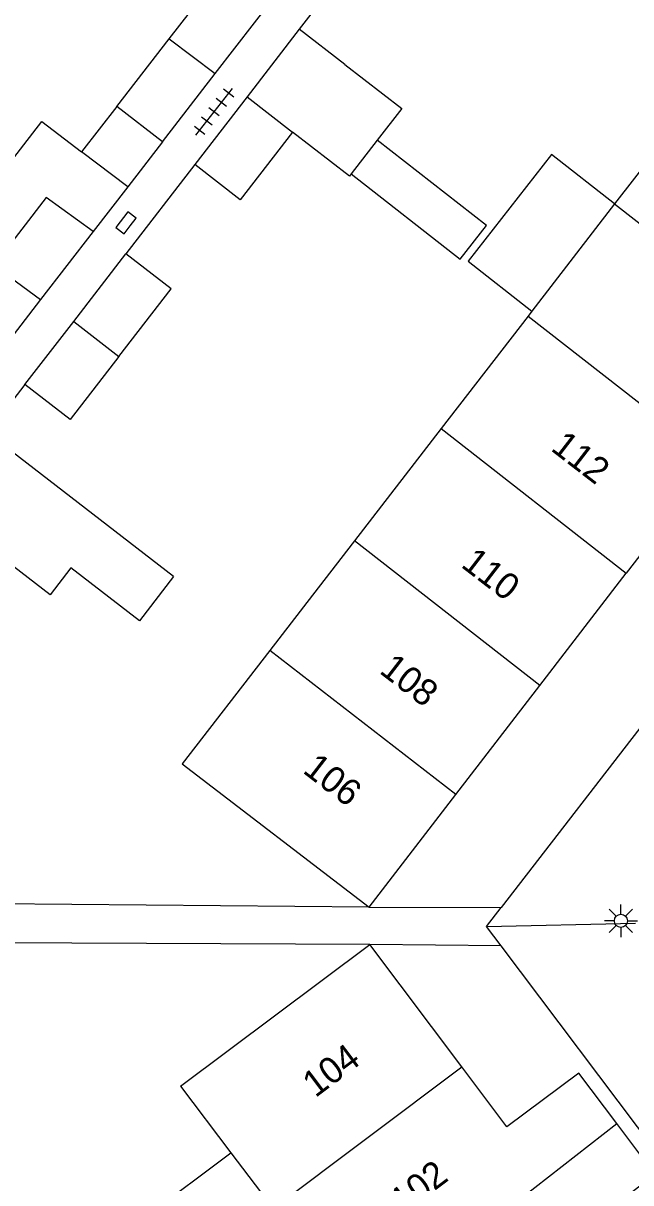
# Model space of a CAD drawing. Extents: x 128000 to 131008, y 398996 to 402500.
# Drawn here: x 128286.12 to 128309.2, y 399977.67 to 400021.74 of the extents above; entities that cross this region are included whole.
import ezdxf

# ---------------------------------------------------------------- set-up
doc = ezdxf.new("R2010")
doc.units = 0
for name, color, linetype in [('gg-afsc-erfafscheiding', 7, 'Continuous'), ('gg-anno-huisnummerreeks BGT', 7, 'Continuous'), ('gg-bbg-gedigitaliseerde bebouwing', 7, 'Continuous'), ('gg-bbg-gedigitaliseerde bijgebouw', 7, 'Continuous'), ('gg-bbg-hoofdgebouw', 7, 'Continuous'), ('gg-bbg-luifel en loopbrug', 7, 'Continuous'), ('gg-bbg-tussenscheiding', 7, 'Continuous'), ('gg-knt-verharding', 7, 'Continuous'), ('gt-grn-weggrens', 7, 'Continuous'), ('gt-symb-kolk', 7, 'Continuous'), ('gt-symb-lichtmast', 7, 'Continuous'), ('gt-symb-tegel verharding', 7, 'Continuous')]:
    doc.layers.add(name, color=color, linetype=linetype)

# ---------------------------------------------------------------- blocks, each defined once
blk = doc.blocks.new('gt0-LMAST')
at = {"layer": 'gt-symb-lichtmast'}
for p, q in [((-0.005, 0.246), (-0.005, 0.621)), ((-0.182, 0.173), (-0.447, 0.438)), ((0.172, 0.173), (0.437, 0.438)), ((-0.255, -0.004), (-0.63, -0.004)), ((-0.182, -0.181), (-0.447, -0.446)), ((-0.005, -0.254), (-0.005, -0.629)), ((0.437, -0.446), (0.172, -0.181)), ((0.245, -0.004), (0.62, -0.004))]:
    blk.add_line(p, q, dxfattribs=at)
blk.add_circle((-0.005, -0.004), 0.25, dxfattribs=at)
blk = doc.blocks.new('gt0-KOLK')
at = {"layer": 'gt-symb-kolk'}
blk.add_lwpolyline([(0, 0), (0.375, 0), (0.375, 0.4), (-0.375, 0.4), (-0.375, 0), (0, 0)], dxfattribs=at)
blk = doc.blocks.new('gt0-TEG1')
at = {"layer": 'gt-symb-tegel verharding'}
for p, q in [((-1.125, 0), (1.125, 0)), ((-0.9, -0.25), (-0.9, 0.25)), ((-0.45, -0.25), (-0.45, 0.25)), ((0, -0.25), (0, 0.25)), ((0.45, -0.25), (0.45, 0.25)), ((0.9, -0.25), (0.9, 0.25))]:
    blk.add_line(p, q, dxfattribs=at)

msp = doc.modelspace()

# ---------------------------------------------------------------- linework, layer by layer
at = {"layer": 'gg-afsc-erfafscheiding'}
for p, q in [((128299.228, 400024.9), (128296.609, 400021.507)), ((128292.638, 400016.361), (128290.019, 400012.968)), ((128286.188, 400008.004), (128284.767, 400006.163)), ((128299.267, 399988.146), (128279.19, 399988.322)), ((128299.267, 399988.146), (128304.275, 399988.13)), ((128299.285, 399986.727), (128275.725, 399986.828)), ((128304.273, 399986.667), (128299.285, 399986.727))]:
    msp.add_line(p, q, dxfattribs=at)
at = {"layer": 'gg-bbg-gedigitaliseerde bebouwing'}
for p, q in [((128311.888, 400019.146), (128308.586, 400014.868)), ((128308.586, 400014.868), (128305.441, 400010.793)), ((128305.297, 400010.607), (128301.996, 400006.33)), ((128305.441, 400010.793), (128305.297, 400010.607)), ((128301.996, 400006.33), (128298.707, 400002.069)), ((128298.707, 400002.069), (128297.11, 400000)), ((128297.11, 400000), (128295.484, 399997.893)), ((128292.094, 399981.338), (128299.285, 399986.727)), ((128292.094, 399981.338), (128294.003, 399978.812)), ((128294.003, 399978.812), (128295.61, 399976.686))]:
    msp.add_line(p, q, dxfattribs=at)
msp.add_lwpolyline([(128295.484, 399997.893), (128292.159, 399993.585), (128299.267, 399988.146)], dxfattribs=at)
at = {"layer": 'gg-bbg-gedigitaliseerde bijgebouw'}
for p, q in [((128291.665, 400021.144), (128293.653, 400023.715)), ((128293.416, 400019.818), (128296.731, 400024.105)), ((128296.609, 400021.507), (128294.629, 400018.942)), ((128298.337, 400020.17), (128296.609, 400021.507)), ((128289.677, 400018.573), (128291.665, 400021.144)), ((128291.413, 400017.229), (128293.416, 400019.818)), ((128294.629, 400018.942), (128292.638, 400016.361)), ((128291.413, 400017.229), (128289.677, 400018.573)), ((128299.568, 400017.293), (128298.574, 400016.008)), ((128288.773, 400013.816), (128286.781, 400011.24)), ((128288.04, 400010.404), (128290.019, 400012.968)), ((128286.781, 400011.24), (128284.756, 400008.623)), ((128286.188, 400008.004), (128288.04, 400010.404))]:
    msp.add_line(p, q, dxfattribs=at)
for points in [[(128298.337, 400020.17), (128300.499, 400018.497), (128299.568, 400017.293)], [(128296.348, 400017.599), (128294.36, 400015.028), (128292.638, 400016.361)], [(128298.574, 400016.008), (128298.51, 400015.926), (128296.348, 400017.599)], [(128288.773, 400013.816), (128286.998, 400015.108), (128285.01, 400012.537)], [(128289.75, 400009.067), (128291.739, 400011.638), (128290.019, 400012.968)], [(128289.75, 400009.067), (128287.902, 400006.677), (128286.188, 400008.004)]]:
    msp.add_lwpolyline(points, dxfattribs=at)
at = {"layer": 'gg-bbg-hoofdgebouw'}
for p, q in [((128312.328, 400005.114), (128309.026, 400000.837)), ((128305.744, 399996.57), (128309.026, 400000.837)), ((128302.553, 399992.42), (128305.744, 399996.57)), ((128299.267, 399988.146), (128302.553, 399992.42)), ((128302.783, 399982.074), (128299.285, 399986.727))]:
    msp.add_line(p, q, dxfattribs=at)
for points in [[(128308.671, 399979.917), (128307.228, 399981.835), (128304.497, 399979.795), (128302.783, 399982.074)], [(128310.727, 399973.865), (128308.53, 399976.768), (128310.114, 399977.998), (128308.671, 399979.917)]]:
    msp.add_lwpolyline(points, dxfattribs=at)
at = {"layer": 'gg-bbg-luifel en loopbrug'}
for p, q in [((128289.677, 400018.573), (128288.338, 400016.841)), ((128291.413, 400017.229), (128290.093, 400015.523)), ((128290.093, 400015.523), (128288.338, 400016.841)), ((128290.093, 400015.523), (128288.773, 400013.816)), ((128291.835, 400000.709), (128284.767, 400006.163))]:
    msp.add_line(p, q, dxfattribs=at)
for points in [[(128285.01, 400012.537), (128283.488, 400013.68), (128286.832, 400018.004), (128288.338, 400016.841)], [(128298.574, 400016.008), (128302.72, 400012.768), (128303.72, 400014.048), (128299.568, 400017.293)], [(128308.586, 400014.868), (128306.188, 400016.742), (128303.019, 400012.686), (128305.441, 400010.793)], [(128291.835, 400000.709), (128290.535, 399999.026), (128287.931, 400001.036), (128287.14, 400000.011), (128282.677, 400003.454)], [(128293.132, 399974.869), (128292.414, 399974.329), (128290.835, 399976.427), (128294.003, 399978.812)]]:
    msp.add_lwpolyline(points, dxfattribs=at)
at = {"layer": 'gg-bbg-tussenscheiding'}
for p, q in [((128291.665, 400021.144), (128293.416, 400019.818)), ((128294.629, 400018.942), (128296.348, 400017.599)), ((128308.586, 400014.868), (128315.617, 400009.374)), ((128285.01, 400012.537), (128286.781, 400011.24)), ((128305.297, 400010.607), (128312.328, 400005.114)), ((128288.04, 400010.404), (128289.75, 400009.067)), ((128301.996, 400006.33), (128309.026, 400000.837)), ((128305.744, 399996.57), (128298.707, 400002.069)), ((128302.553, 399992.42), (128295.484, 399997.893)), ((128295.61, 399976.686), (128302.783, 399982.074)), ((128300.176, 399973.313), (128308.671, 399979.917))]:
    msp.add_line(p, q, dxfattribs=at)
at = {"layer": 'gg-knt-verharding'}
for p, q in [((128329.157, 400020.346), (128304.275, 399988.13)), ((128303.716, 399987.406), (128304.275, 399988.13)), ((128304.273, 399986.667), (128303.716, 399987.406)), ((128333.671, 399947.66), (128304.273, 399986.667))]:
    msp.add_line(p, q, dxfattribs=at)
at = {"layer": 'gt-grn-weggrens'}
msp.add_line((128303.716, 399987.406), (128309.379, 399987.538), dxfattribs=at)

# ---------------------------------------------------------------- block references
at = {"layer": 'gt-symb-kolk', "rotation": 52.31606860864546}
msp.add_blockref('gt0-KOLK', (128290.186, 400014.029), dxfattribs=at)
at = {"layer": 'gt-symb-lichtmast'}
msp.add_blockref('gt0-LMAST', (128308.831, 399987.625), dxfattribs=at)
at = {"layer": 'gt-symb-tegel verharding', "rotation": 51.984339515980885}
msp.add_blockref('gt0-TEG1', (128293.373, 400018.371), dxfattribs=at)

# ---------------------------------------------------------------- texts
at = {"layer": 'gg-anno-huisnummerreeks BGT'}
for s, rotation, p in [('112', 322.4, (128306.121, 400005.525)), ('110', 322.4, (128302.71, 400001.098)), ('108', 322.4, (128299.61, 399997.066)), ('106', 322.4, (128296.698, 399993.28)), ('104', 37, (128297.219, 399980.879)), ('102', 37, (128300.55, 399976.449))]:
    msp.add_text(s, height=1, rotation=rotation, dxfattribs=at).set_placement(p)

doc.saveas('drawing.dxf')
